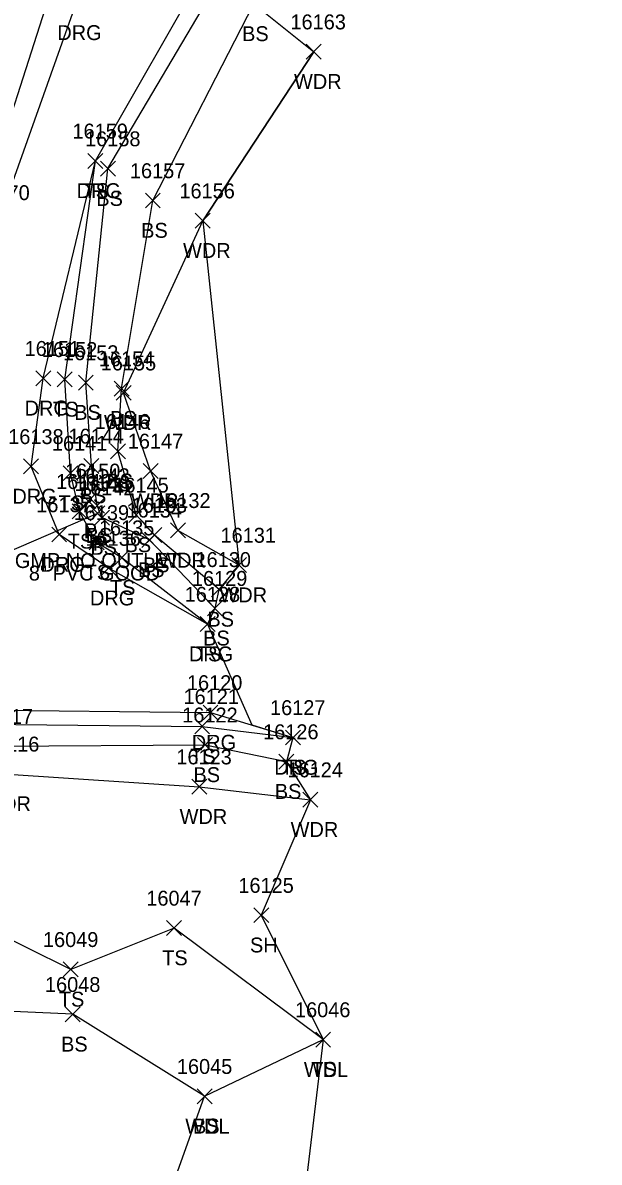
# Model space of a CAD drawing. Extents: x 1439173 to 1457902, y 641926 to 659889.
# Drawn here: x 1445925.4 to 1446002.8, y 655037.6 to 655190.5 of the extents above; entities that cross this region are included whole.
import ezdxf

# ---------------------------------------------------------------- set-up
doc = ezdxf.new("R2010")
doc.units = 0
for name, color, linetype in [('D_A', 7, 'Continuous'), ('D_C', 7, 'Continuous'), ('D_I', 7, 'Continuous'), ('D_TIC', 7, 'Continuous'), ('DCP', 7, 'Continuous'), ('L_A', 7, 'Continuous'), ('L_I', 7, 'Continuous'), ('L_TIC', 7, 'Continuous'), ('LAWA', 7, 'Continuous'), ('LELB', 7, 'Continuous'), ('LSOGP', 7, 'Continuous'), ('R_A', 7, 'Continuous'), ('R_I', 7, 'Continuous'), ('R_TIC', 7, 'Continuous'), ('RDG', 7, 'Continuous')]:
    doc.layers.add(name, color=color, linetype=linetype)

msp = doc.modelspace()

# ---------------------------------------------------------------- linework, layer by layer
at = {"layer": 'D_TIC'}
for points in [[(1445933.24, 655125.32), (1445935.24, 655127.32)], [(1445935.24, 655125.32), (1445933.24, 655127.32)], [(1445934.46, 655123.64), (1445936.46, 655125.64)], [(1445936.46, 655123.64), (1445934.46, 655125.64)]]:
    msp.add_lwpolyline(points, dxfattribs=at)
at = {"layer": 'DCP'}
msp.add_lwpolyline([(1445935.46, 655124.64), (1445895.8, 655107.5)], dxfattribs=at)
at = {"layer": 'L_TIC'}
for points in [[(1445963.47, 655185.6), (1445965.47, 655187.6)], [(1445965.47, 655185.6), (1445963.47, 655187.6)], [(1445934.17, 655170.95), (1445936.17, 655172.95)], [(1445936.17, 655170.95), (1445934.17, 655172.95)], [(1445935.86, 655169.91), (1445937.86, 655171.91)], [(1445937.86, 655169.91), (1445935.86, 655171.91)], [(1445941.88, 655165.63), (1445943.88, 655167.63)], [(1445943.88, 655165.63), (1445941.88, 655167.63)], [(1445948.58, 655162.92), (1445950.58, 655164.92)], [(1445950.58, 655162.92), (1445948.58, 655164.92)], [(1445930.07, 655141.63), (1445932.07, 655143.63)], [(1445932.07, 655141.63), (1445930.07, 655143.63)], [(1445932.9, 655141.2), (1445934.9, 655143.2)], [(1445934.9, 655141.2), (1445932.9, 655143.2)], [(1445937.7, 655140.39), (1445939.7, 655142.39)], [(1445939.7, 655140.39), (1445937.7, 655142.39)], [(1445937.96, 655139.83), (1445939.96, 655141.83)], [(1445939.96, 655139.83), (1445937.96, 655141.83)], [(1445937.2, 655131.98), (1445939.2, 655133.98)], [(1445939.2, 655131.98), (1445937.2, 655133.98)], [(1445933.64, 655130.01), (1445935.64, 655132.01)], [(1445935.64, 655130.01), (1445933.64, 655132.01)], [(1445930.84, 655129.05), (1445932.84, 655131.05)], [(1445932.84, 655129.05), (1445930.84, 655131.05)], [(1445941.59, 655129.34), (1445943.59, 655131.34)], [(1445943.59, 655129.34), (1445941.59, 655131.34)], [(1445932.06, 655123.92), (1445934.06, 655125.92)], [(1445934.06, 655123.92), (1445932.06, 655125.92)], [(1445934.42, 655124.69), (1445936.42, 655126.69)], [(1445936.42, 655124.69), (1445934.42, 655126.69)], [(1445939.65, 655123.44), (1445941.65, 655125.44)], [(1445941.65, 655123.44), (1445939.65, 655125.44)], [(1445935.06, 655123.09), (1445937.06, 655125.09)], [(1445937.06, 655123.09), (1445935.06, 655125.09)], [(1445942.11, 655120.74), (1445944.11, 655122.74)], [(1445944.11, 655120.74), (1445942.11, 655122.74)], [(1445945.26, 655121.37), (1445947.26, 655123.37)], [(1445947.26, 655121.37), (1445945.26, 655123.37)], [(1445934.34, 655119.75), (1445936.34, 655121.75)], [(1445936.34, 655119.75), (1445934.34, 655121.75)], [(1445941.43, 655120.09), (1445943.43, 655122.09)], [(1445943.43, 655120.09), (1445941.43, 655122.09)], [(1445937.72, 655117.7), (1445939.72, 655119.7)], [(1445939.72, 655117.7), (1445937.72, 655119.7)], [(1445953.47, 655116.71), (1445955.47, 655118.71)], [(1445955.47, 655116.71), (1445953.47, 655118.71)], [(1445950.77, 655113.45), (1445952.77, 655115.45)], [(1445952.77, 655113.45), (1445950.77, 655115.45)], [(1445950.2, 655110.92), (1445952.2, 655112.92)], [(1445952.2, 655110.92), (1445950.2, 655112.92)], [(1445949.24, 655108.79), (1445951.24, 655110.79)], [(1445951.24, 655108.79), (1445949.24, 655110.79)], [(1445948.51, 655095.06), (1445950.51, 655097.06)], [(1445950.51, 655095.06), (1445948.51, 655097.06)], [(1445960.68, 655093.58), (1445962.68, 655095.58)], [(1445962.68, 655093.58), (1445960.68, 655095.58)], [(1445948.9, 655092.59), (1445950.9, 655094.59)], [(1445950.9, 655092.59), (1445948.9, 655094.59)], [(1445959.81, 655090.34), (1445961.81, 655092.34)], [(1445961.81, 655090.34), (1445959.81, 655092.34)], [(1445948.11, 655086.97), (1445950.11, 655088.97)], [(1445950.11, 655086.97), (1445948.11, 655088.97)], [(1445963.02, 655085.23), (1445965.02, 655087.23)], [(1445965.02, 655085.23), (1445963.02, 655087.23)], [(1445956.43, 655069.73), (1445958.43, 655071.73)], [(1445958.43, 655069.73), (1445956.43, 655071.73)], [(1445944.73, 655068.01), (1445946.73, 655070.01)], [(1445946.73, 655068.01), (1445944.73, 655070.01)], [(1445930.87, 655062.46), (1445932.87, 655064.46)], [(1445932.87, 655062.46), (1445930.87, 655064.46)], [(1445931.13, 655056.43), (1445933.13, 655058.43)], [(1445933.13, 655056.43), (1445931.13, 655058.43)], [(1445964.74, 655053.04), (1445966.74, 655055.04)], [(1445966.74, 655053.04), (1445964.74, 655055.04)], [(1445964.74, 655053.04), (1445966.74, 655055.04)], [(1445966.74, 655053.04), (1445964.74, 655055.04)], [(1445948.83, 655045.43), (1445950.83, 655047.43)], [(1445950.83, 655045.43), (1445948.83, 655047.43)], [(1445948.83, 655045.43), (1445950.83, 655047.43)], [(1445950.83, 655045.43), (1445948.83, 655047.43)]]:
    msp.add_lwpolyline(points, dxfattribs=at)
at = {"layer": 'LAWA'}
for points in [[(1445954.47, 655117.71), (1445946.26, 655122.37), (1445942.59, 655130.34), (1445938.96, 655140.83), (1445949.58, 655163.92), (1445964.47, 655186.6)], [(1445917.92, 654858.75), (1445905.04, 654905.82), (1445890.03, 654958.31), (1445881.92, 654991.45), (1445888.1, 655002.32), (1445889.97, 655034.79), (1445889.44, 655049.13), (1445887.58, 655053.07), (1445889.93, 655058.66), (1445886.58, 655075.75), (1445898.75, 655083.16), (1445922.78, 655089.69), (1445949.11, 655087.97), (1445964.02, 655086.23)], [(1446002.78, 654916.44), (1445971.47, 654926.41), (1445967.76, 654955.45), (1445953.27, 654994.52), (1445940.37, 655020.03), (1445949.83, 655046.43), (1445965.74, 655054.04)]]:
    msp.add_lwpolyline(points, dxfattribs=at)
at = {"layer": 'LELB'}
for points in [[(1445929.51, 655195.8), (1445919.47, 655164.63), (1445914.59, 655136.44), (1445907.33, 655118.12), (1445897.08, 655105.64), (1445877.7, 655099.47), (1445861.69, 655100.06), (1445854.77, 655100.29), (1445852.24, 655100.82), (1445851.97, 655100.8), (1445847.57, 655111.49), (1445843.28, 655132.13), (1445835.62, 655170.01), (1445828.37, 655209.52)], [(1445951.2, 655111.92), (1445942.43, 655121.09), (1445936.06, 655124.09), (1445935.42, 655125.69), (1445934.64, 655131.01), (1445933.9, 655142.2), (1445936.86, 655170.91), (1445952.12, 655196.72)], [(1445951.77, 655114.45), (1445943.11, 655121.74), (1445940.65, 655124.44), (1445938.2, 655132.98), (1445938.7, 655141.39), (1445942.88, 655166.63), (1445956.42, 655193.02)], [(1445950.24, 655109.79), (1445938.72, 655118.7), (1445935.34, 655120.75), (1445933.06, 655124.92), (1445931.84, 655130.05), (1445931.07, 655142.63), (1445935.17, 655171.95)], [(1445906.96, 654855.99), (1445894.95, 654904.28), (1445881.81, 654955.91), (1445870.64, 655001.93), (1445868.3, 655017.36), (1445868.52, 655021.49), (1445868.84, 655021.63), (1445864.89, 655028.45), (1445858.17, 655066.7), (1445859.53, 655069.15), (1445868.47, 655074.11), (1445877.93, 655082.2), (1445899.29, 655089.92), (1445920.29, 655096.38), (1445949.51, 655096.06), (1445961.68, 655094.58)], [(1445872.7, 655026.41), (1445872.1, 655026.48), (1445871.14, 655026.31), (1445870.22, 655026.25), (1445868.68, 655030.02), (1445860.6, 655067.21), (1445861.83, 655067.76), (1445863.96, 655067.03), (1445869.03, 655073.34), (1445879.35, 655079.93), (1445897.17, 655086.96), (1445921.89, 655093.39), (1445949.9, 655093.59), (1445960.81, 655091.34)], [(1445965.74, 655054.04), (1445945.73, 655069.01), (1445931.87, 655063.46), (1445919.93, 655069.35), (1445909.64, 655067.84), (1445894.57, 655057.59)], [(1445949.83, 655046.43), (1445932.13, 655057.43), (1445911.06, 655058.38), (1445896.4, 655051.63), (1445889.44, 655049.13), (1445882.98, 655043.27), (1445876.11, 655048.66), (1445880.08, 655056.31)]]:
    msp.add_lwpolyline(points, dxfattribs=at)
at = {"layer": 'LSOGP'}
msp.add_lwpolyline([(1445956.42, 655193.02), (1445964.47, 655186.6), (1445949.58, 655163.92), (1445954.47, 655117.71), (1445951.76, 655114.45), (1445951.2, 655111.92), (1445950.24, 655109.79), (1445956.15, 655096.26), (1445961.68, 655094.58), (1445960.81, 655091.33), (1445964.02, 655086.23), (1445957.44, 655070.73), (1445965.74, 655054.04), (1445962.17, 655024.19), (1445977.33, 654995.71), (1445985.29, 654967.12), (1445992.19, 654944.46), (1446002.78, 654916.44), (1445996.55, 654901.62), (1445994.17, 654880.23)], dxfattribs=at)
at = {"layer": 'R_TIC'}
for points in [[(1445934.17, 655170.95), (1445936.17, 655172.95)], [(1445936.17, 655170.95), (1445934.17, 655172.95)], [(1445927.19, 655141.78), (1445929.19, 655143.78)], [(1445929.19, 655141.78), (1445927.19, 655143.78)], [(1445925.55, 655129.95), (1445927.55, 655131.95)], [(1445927.55, 655129.95), (1445925.55, 655131.95)], [(1445929.31, 655120.81), (1445931.31, 655122.81)], [(1445931.31, 655120.81), (1445929.31, 655122.81)], [(1445935.96, 655116.3), (1445937.96, 655118.3)], [(1445937.96, 655116.3), (1445935.96, 655118.3)], [(1445949.24, 655108.79), (1445951.24, 655110.79)], [(1445951.24, 655108.79), (1445949.24, 655110.79)], [(1445949.62, 655096.93), (1445951.62, 655098.93)], [(1445951.62, 655096.93), (1445949.62, 655098.93)], [(1445960.68, 655093.58), (1445962.68, 655095.58)], [(1445962.68, 655093.58), (1445960.68, 655095.58)]]:
    msp.add_lwpolyline(points, dxfattribs=at)
at = {"layer": 'RDG'}
for points in [[(1445950.78, 655215.37), (1445932.58, 655193.16), (1445922.09, 655163.68), (1445916.91, 655135.81), (1445909.08, 655117.11), (1445898.2, 655104.67), (1445877.98, 655097.96), (1445878.22, 655097.69), (1445861.22, 655098.07), (1445853.16, 655098.68), (1445845.83, 655101.36)], [(1445950.24, 655109.79), (1445936.96, 655117.3), (1445930.31, 655121.81), (1445926.55, 655130.95), (1445928.19, 655142.78), (1445935.17, 655171.95), (1445950.46, 655198.65)], [(1445853.47, 655065.22), (1445859.6, 655074.38), (1445868.39, 655082.04), (1445877.22, 655083.83), (1445899.1, 655091.59), (1445918.06, 655098.29), (1445950.62, 655097.93), (1445961.68, 655094.58)]]:
    msp.add_lwpolyline(points, dxfattribs=at)

# ---------------------------------------------------------------- texts
at = {"layer": 'D_A'}
for p in [(1445933.62, 655121.32), (1445934.83, 655119.64)]:
    msp.add_text('P', height=2, dxfattribs=at).set_placement(p)
at = {"layer": 'D_C'}
for s, p in [('8" CGMP NO OUTLET', (1445919.26, 655117.32)), ('8" PVC GOOD', (1445926.25, 655115.64))]:
    msp.add_text(s, height=2, dxfattribs=at).set_placement(p)
at = {"layer": 'D_I'}
for s, p in [('16150', (1445931.09, 655129.32)), ('16148', (1445932.39, 655127.64))]:
    msp.add_text(s, height=2, dxfattribs=at).set_placement(p)
at = {"layer": 'L_A'}
for s, p in [('BS', (1445954.86, 655188.02)), ('WDR', (1445961.83, 655181.6)), ('TS', (1445933.58, 655166.95)), ('BS', (1445935.3, 655165.91)), ('BS', (1445941.32, 655161.63)), ('WDR', (1445946.94, 655158.92)), ('TS', (1445929.48, 655137.63)), ('BS', (1445932.34, 655137.2)), ('WDR', (1445936.33, 655135.83)), ('BS', (1445937.14, 655136.39)), ('BS', (1445936.65, 655127.98)), ('TS', (1445930.25, 655125.05)), ('BS', (1445933.08, 655126.01)), ('WDR', (1445939.95, 655125.34)), ('BS', (1445933.86, 655120.69)), ('TS', (1445931.47, 655119.92)), ('BS', (1445934.5, 655119.09)), ('BS', (1445939.09, 655119.44)), ('WDR', (1445943.62, 655117.37)), ('TS', (1445933.74, 655115.75)), ('BS', (1445940.88, 655116.09)), ('BS', (1445941.55, 655116.74)), ('TS', (1445937.13, 655113.7)), ('WDR', (1445951.83, 655112.71)), ('BS', (1445950.21, 655109.45)), ('BS', (1445949.64, 655106.92)), ('TS', (1445948.65, 655104.79)), ('TS', (1445947.92, 655091.06)), ('BS', (1445948.34, 655088.59)), ('TS', (1445960.09, 655089.58)), ('BS', (1445959.25, 655086.34)), ('WDR', (1445920.14, 655084.69)), ('WDR', (1445946.48, 655082.97)), ('WDR', (1445961.38, 655081.23)), ('SH', (1445955.92, 655065.73)), ('TS', (1445944.14, 655064.01)), ('TS', (1445930.28, 655058.46)), ('BS', (1445930.57, 655052.43)), ('WDL', (1445963.15, 655049.04)), ('TS', (1445964.14, 655049.04)), ('WDL', (1445947.24, 655041.43)), ('BS', (1445948.27, 655041.43))]:
    msp.add_text(s, height=2, dxfattribs=at).set_placement(p)
at = {"layer": 'L_I'}
for s, p in [('16163', (1445961.35, 655189.6)), ('16159', (1445932.1, 655174.95)), ('16158', (1445933.79, 655173.91)), ('16157', (1445939.81, 655169.63)), ('16156', (1445946.45, 655166.92)), ('16152', (1445928, 655145.63)), ('16153', (1445930.83, 655145.2)), ('16154', (1445935.63, 655144.39)), ('16155', (1445935.89, 655143.83)), ('16146', (1445935.08, 655135.98)), ('16141', (1445929.34, 655133.05)), ('16144', (1445931.56, 655134.01)), ('16147', (1445939.52, 655133.34)), ('16140', (1445929.9, 655127.92)), ('16143', (1445932.35, 655128.69)), ('16142', (1445932.99, 655127.09)), ('16145', (1445937.58, 655127.44)), ('16132', (1445943.19, 655125.37)), ('16139', (1445932.26, 655123.75)), ('16134', (1445939.36, 655124.09)), ('16133', (1445940.04, 655124.74)), ('16135', (1445935.65, 655121.7)), ('16131', (1445951.97, 655120.71)), ('16130', (1445948.61, 655117.45)), ('16129', (1445948.12, 655114.92)), ('16128', (1445947.16, 655112.79)), ('16121', (1445947, 655099.06)), ('16127', (1445958.61, 655097.58)), ('16117', (1445919.39, 655096.39)), ('16122', (1445946.83, 655096.59)), ('16126', (1445957.68, 655094.34)), ('16116', (1445920.22, 655092.69)), ('16123', (1445946.04, 655090.97)), ('16124', (1445960.95, 655089.23)), ('16125', (1445954.36, 655073.73)), ('16047', (1445942.01, 655072.01)), ('16049', (1445928.14, 655066.46)), ('16048', (1445928.41, 655060.43)), ('16046', (1445961.96, 655057.04)), ('16046', (1445961.96, 655057.04)), ('16045', (1445946.11, 655049.43)), ('16045', (1445946.11, 655049.43))]:
    msp.add_text(s, height=2, dxfattribs=at).set_placement(p)
at = {"layer": 'R_A'}
for p in [(1445930.07, 655188.16), (1445932.66, 655166.95), (1445925.68, 655137.78), (1445924.04, 655125.95), (1445927.8, 655116.81), (1445934.45, 655112.3), (1445947.72, 655104.79), (1445948.11, 655092.93), (1445959.17, 655089.58)]:
    msp.add_text('DRG', height=2, dxfattribs=at).set_placement(p)
at = {"layer": 'R_I'}
for s, p in [('16159', (1445932.1, 655174.95)), ('16170', (1445918.93, 655166.68)), ('16151', (1445925.68, 655145.78)), ('16138', (1445923.48, 655133.95)), ('16137', (1445927.24, 655124.81)), ('16136', (1445933.84, 655120.3)), ('16128', (1445947.16, 655112.79)), ('16120', (1445947.46, 655100.93)), ('16127', (1445958.61, 655097.58))]:
    msp.add_text(s, height=2, dxfattribs=at).set_placement(p)

doc.saveas('drawing.dxf')
